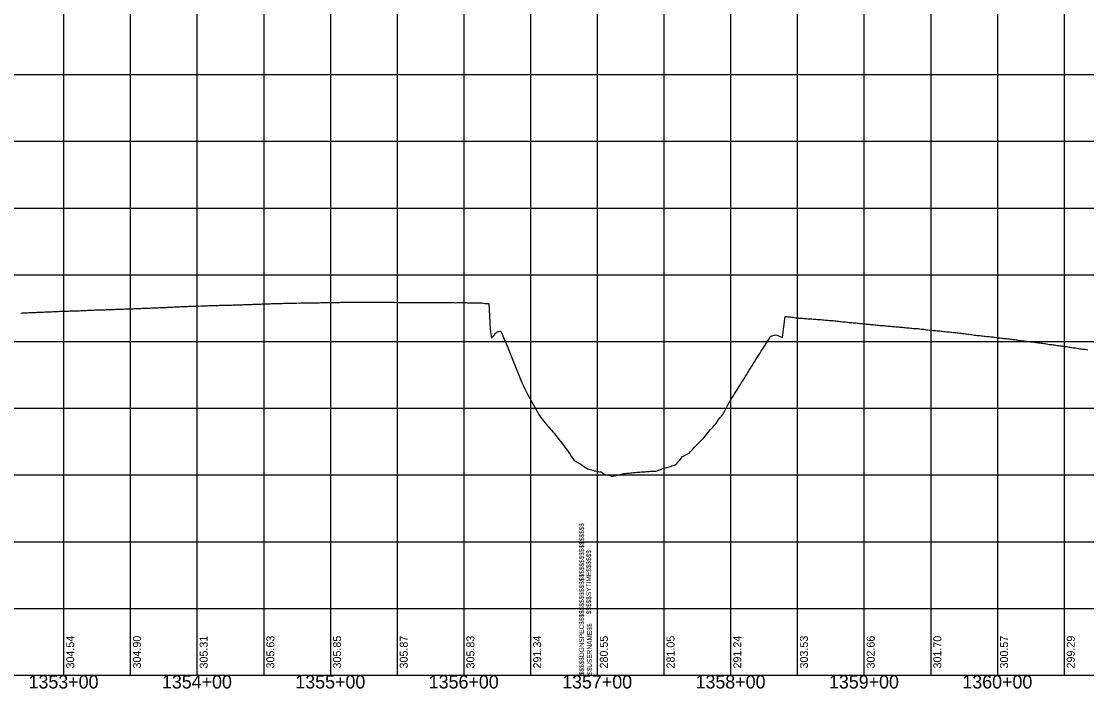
# Model space of a CAD drawing. Extents: x -90830 to 2015517, y -20856 to 836331.
# Drawn here: x 10792 to 11590, y 33641 to 34141 of the extents above; entities that cross this region are included whole.
import ezdxf

# ---------------------------------------------------------------- set-up
doc = ezdxf.new("R2010")
doc.units = 0
for name, color, linetype in [('Level 1', 7, 'Continuous'), ('RD_DDB_Profile_EX', 7, 'Continuous'), ('RD_DDB_StaTX', 7, 'Continuous'), ('RD_DDB_StripGrade', 7, 'Continuous'), ('RD_GPK_Profile_Cell', 7, 'Continuous')]:
    doc.layers.add(name, color=color, linetype=linetype)

msp = doc.modelspace()

# ---------------------------------------------------------------- linework, layer by layer
at = {"layer": 'Level 1'}
for p, q in [((10823.46, 34151.28), (10823.46, 33651.28)), ((10873.46, 34151.28), (10873.46, 33651.28)), ((10923.46, 34151.28), (10923.46, 33651.28)), ((10973.46, 34151.28), (10973.46, 33651.28)), ((11023.46, 34151.28), (11023.46, 33651.28)), ((11073.46, 34151.28), (11073.46, 33651.28)), ((11123.46, 34151.28), (11123.46, 33651.28)), ((11173.46, 34151.28), (11173.46, 33651.28)), ((11223.46, 34151.28), (11223.46, 33651.28)), ((11223.46, 34151.28), (11223.46, 33651.28)), ((11223.46, 34151.28), (11223.46, 33651.28)), ((11273.46, 34151.28), (11273.46, 33651.28)), ((11323.46, 34151.28), (11323.46, 33651.28)), ((11373.46, 34151.28), (11373.46, 33651.28)), ((11423.46, 34151.28), (11423.46, 33651.28)), ((11473.46, 34151.28), (11473.46, 33651.28)), ((11523.46, 34151.28), (11523.46, 33651.28)), ((11573.46, 34151.28), (11573.46, 33651.28)), ((9623.46, 34101.28), (11223.46, 34101.28)), ((11223.46, 34101.28), (12823.46, 34101.28)), ((9623.46, 34051.28), (11223.46, 34051.28)), ((11223.46, 34051.28), (12823.46, 34051.28)), ((9623.46, 34001.28), (11223.46, 34001.28)), ((11223.46, 34001.28), (12823.46, 34001.28)), ((9623.46, 33951.28), (11223.46, 33951.28)), ((11223.46, 33951.28), (12823.46, 33951.28)), ((9623.46, 33901.28), (11223.46, 33901.28)), ((11223.46, 33901.28), (12823.46, 33901.28)), ((9623.46, 33851.28), (11223.46, 33851.28)), ((11223.46, 33851.28), (12823.46, 33851.28)), ((9623.46, 33801.28), (11223.46, 33801.28)), ((11223.46, 33801.28), (12823.46, 33801.28)), ((9623.46, 33751.28), (11223.46, 33751.28)), ((11223.46, 33751.28), (12823.46, 33751.28)), ((9623.46, 33701.28), (11223.46, 33701.28)), ((11223.46, 33701.28), (12823.46, 33701.28)), ((9623.46, 33651.28), (11223.46, 33651.28)), ((11223.46, 33651.28), (12823.46, 33651.28))]:
    msp.add_line(p, q, dxfattribs=at)
at = {"layer": 'RD_DDB_Profile_EX'}
for points in [[(10791.33, 33922.59), (10792.33, 33922.63), (10793.33, 33922.72), (10794.33, 33922.76), (10795.33, 33922.79), (10796.33, 33922.83), (10797.33, 33922.88), (10798.33, 33922.91), (10799.33, 33922.97), (10800.33, 33923.02), (10801.33, 33923.09), (10802.33, 33923.12), (10803.33, 33923.17), (10804.33, 33923.2), (10805.33, 33923.26), (10806.33, 33923.25), (10807.33, 33923.3), (10808.33, 33923.35), (10809.33, 33923.41), (10810.33, 33923.44), (10811.33, 33923.44), (10812.33, 33923.5), (10813.33, 33923.56), (10814.33, 33923.62), (10815.33, 33923.67), (10816.33, 33923.72), (10817.33, 33923.78), (10818.33, 33923.78), (10819.33, 33923.84), (10820.33, 33923.89), (10821.33, 33923.97), (10822.33, 33923.98), (10823.33, 33923.98), (10824.33, 33924.02), (10825.33, 33924.1), (10826.33, 33924.12), (10827.33, 33924.12), (10828.33, 33924.15), (10829.33, 33924.17), (10830.33, 33924.2), (10831.33, 33924.22), (10832.33, 33924.25), (10833.33, 33924.26), (10834.33, 33924.31), (10835.33, 33924.36), (10836.33, 33924.39), (10837.33, 33924.47), (10838.33, 33924.5), (10839.33, 33924.57), (10840.33, 33924.6), (10841.33, 33924.68), (10842.33, 33924.7), (10843.33, 33924.75), (10844.33, 33924.78), (10845.33, 33924.83), (10846.33, 33924.87), (10847.33, 33924.92), (10848.33, 33924.89), (10849.33, 33924.9), (10850.33, 33924.98), (10851.33, 33925.03), (10852.33, 33925.07), (10853.33, 33925.1), (10854.33, 33925.1), (10855.33, 33925.16), (10856.33, 33925.18), (10857.33, 33925.24), (10858.33, 33925.32), (10859.33, 33925.31), (10860.33, 33925.33), (10861.33, 33925.37), (10862.33, 33925.43), (10863.33, 33925.43), (10864.33, 33925.45), (10865.33, 33925.48), (10866.33, 33925.51), (10867.33, 33925.56), (10868.33, 33925.6), (10869.33, 33925.65), (10870.33, 33925.68), (10871.33, 33925.73), (10872.33, 33925.75), (10873.33, 33925.8), (10874.33, 33925.8), (10875.33, 33925.86), (10876.33, 33925.88), (10877.33, 33925.91), (10878.33, 33925.93), (10879.33, 33926.01), (10880.33, 33926.01), (10881.33, 33926.04), (10882.33, 33926.14), (10883.33, 33926.2), (10884.33, 33926.22), (10885.33, 33926.28)], [(10885.33, 33926.28), (10886.33, 33926.28), (10887.33, 33926.32), (10888.33, 33926.34), (10889.33, 33926.39), (10890.33, 33926.45), (10891.33, 33926.48), (10892.33, 33926.53), (10893.33, 33926.56), (10894.33, 33926.6), (10895.33, 33926.65), (10896.33, 33926.7), (10897.33, 33926.78), (10898.33, 33926.8), (10899.33, 33926.84), (10900.33, 33926.87), (10901.33, 33926.95), (10902.33, 33926.97), (10903.33, 33927.03), (10904.33, 33927.06), (10905.33, 33927.09), (10906.33, 33927.14), (10907.33, 33927.14), (10908.33, 33927.2), (10909.33, 33927.26), (10910.33, 33927.31), (10911.33, 33927.38), (10912.33, 33927.4), (10913.33, 33927.46), (10914.33, 33927.52), (10915.33, 33927.57), (10916.33, 33927.61), (10917.33, 33927.64), (10918.33, 33927.65), (10919.33, 33927.68), (10920.33, 33927.73), (10921.33, 33927.78), (10922.33, 33927.83), (10923.33, 33927.84), (10924.33, 33927.81), (10925.33, 33927.86), (10926.33, 33927.92), (10927.33, 33927.95), (10928.33, 33927.98), (10929.33, 33928.03), (10930.33, 33928.04), (10931.33, 33928.12), (10932.33, 33928.13), (10933.33, 33928.18), (10934.33, 33928.24), (10935.33, 33928.29), (10936.33, 33928.32), (10937.33, 33928.35), (10938.33, 33928.35), (10939.33, 33928.36), (10940.33, 33928.41), (10941.33, 33928.47), (10942.33, 33928.5), (10943.33, 33928.5), (10944.33, 33928.53), (10945.33, 33928.53), (10946.33, 33928.54), (10947.33, 33928.57), (10948.33, 33928.59), (10949.33, 33928.62), (10950.33, 33928.65), (10951.33, 33928.63), (10952.33, 33928.65), (10953.33, 33928.7), (10954.33, 33928.73), (10955.33, 33928.78), (10956.33, 33928.81), (10957.33, 33928.84), (10958.33, 33928.91), (10959.33, 33928.91), (10960.33, 33928.96), (10961.33, 33928.96), (10962.33, 33929.04), (10963.33, 33929.04), (10964.33, 33929.1), (10965.33, 33929.15), (10966.33, 33929.13), (10967.33, 33929.19), (10968.33, 33929.24), (10969.33, 33929.27), (10970.33, 33929.3), (10971.33, 33929.35), (10972.33, 33929.41), (10973.33, 33929.44), (10974.33, 33929.51), (10975.33, 33929.52), (10976.33, 33929.52), (10977.33, 33929.6), (10978.33, 33929.62), (10979.33, 33929.65), (10980.33, 33929.68), (10981.33, 33929.73), (10982.33, 33929.73), (10983.33, 33929.76), (10984.33, 33929.76), (10985.33, 33929.79)], [(10985.33, 33929.79), (10986.33, 33929.82), (10987.33, 33929.84), (10988.33, 33929.89), (10989.33, 33929.94), (10990.33, 33929.94), (10991.33, 33929.97), (10992.33, 33930.02), (10993.33, 33930.02), (10994.33, 33930.02), (10995.33, 33930.02), (10996.33, 33930.07), (10997.33, 33930.07), (10998.33, 33930.1), (10999.33, 33930.12), (11000.33, 33930.11), (11001.33, 33930.14), (11002.33, 33930.14), (11003.33, 33930.15), (11004.33, 33930.2), (11005.33, 33930.21), (11006.33, 33930.21), (11007.33, 33930.24), (11008.33, 33930.32), (11009.33, 33930.3), (11010.33, 33930.3), (11011.33, 33930.3), (11012.33, 33930.31), (11013.33, 33930.31), (11014.33, 33930.31), (11015.33, 33930.34), (11016.33, 33930.37), (11017.33, 33930.39), (11018.33, 33930.42), (11019.33, 33930.45), (11020.33, 33930.47), (11021.33, 33930.48), (11022.33, 33930.48), (11023.33, 33930.51), (11024.33, 33930.51), (11025.33, 33930.51), (11026.33, 33930.55), (11027.33, 33930.58), (11028.33, 33930.61), (11029.33, 33930.59), (11030.33, 33930.6), (11031.33, 33930.65), (11032.33, 33930.63), (11033.33, 33930.65), (11034.33, 33930.63), (11035.33, 33930.69), (11036.33, 33930.69), (11037.33, 33930.69), (11038.33, 33930.72), (11039.33, 33930.74), (11040.33, 33930.75), (11041.33, 33930.76), (11042.33, 33930.74), (11043.33, 33930.76), (11044.33, 33930.72), (11045.33, 33930.7), (11046.33, 33930.71), (11047.33, 33930.68), (11048.33, 33930.69), (11049.33, 33930.72), (11050.33, 33930.7), (11051.33, 33930.68), (11052.33, 33930.69), (11053.33, 33930.71), (11054.33, 33930.7), (11055.33, 33930.7), (11056.33, 33930.7), (11057.33, 33930.68), (11058.33, 33930.71), (11059.33, 33930.71), (11060.33, 33930.69), (11061.33, 33930.67), (11062.33, 33930.68), (11063.33, 33930.68), (11064.33, 33930.68), (11065.33, 33930.7), (11066.33, 33930.73), (11067.33, 33930.66), (11068.33, 33930.66), (11069.33, 33930.65), (11070.33, 33930.63), (11071.33, 33930.63), (11072.33, 33930.61), (11073.33, 33930.64), (11074.33, 33930.6), (11075.33, 33930.58), (11076.33, 33930.58), (11077.33, 33930.53), (11078.33, 33930.56), (11079.33, 33930.52), (11080.33, 33930.5), (11081.33, 33930.54), (11082.33, 33930.53), (11083.33, 33930.53), (11084.33, 33930.5), (11085.33, 33930.45)], [(11085.33, 33930.45), (11086.33, 33930.43), (11087.33, 33930.38), (11088.33, 33930.37), (11089.33, 33930.37), (11090.33, 33930.38), (11091.33, 33930.46), (11092.33, 33930.51), (11093.33, 33930.57), (11094.33, 33930.61), (11095.33, 33930.55), (11096.33, 33930.56), (11097.33, 33930.58), (11098.33, 33930.59), (11099.33, 33930.57), (11100.33, 33930.58), (11101.33, 33930.54), (11102.33, 33930.5), (11103.33, 33930.5), (11104.33, 33930.48), (11105.33, 33930.49), (11106.33, 33930.47), (11107.33, 33930.48), (11108.33, 33930.46), (11109.33, 33930.46), (11110.33, 33930.42), (11111.33, 33930.42), (11112.33, 33930.42), (11113.33, 33930.43), (11114.33, 33930.41), (11115.33, 33930.39), (11116.33, 33930.4), (11117.33, 33930.18), (11118.33, 33930.39), (11119.33, 33930.4), (11120.33, 33930.4), (11121.33, 33930.41), (11122.33, 33930.42), (11123.33, 33930.41), (11124.33, 33930.39), (11125.33, 33930.38), (11126.33, 33930.32), (11127.33, 33930.32), (11128.33, 33930.22), (11129.33, 33930.21), (11130.33, 33930.34), (11131.33, 33930.3), (11132.33, 33930.26), (11133.33, 33930.23), (11134.33, 33930.21), (11135.33, 33930.2), (11136.33, 33930.17), (11137.33, 33930.14), (11138.33, 33929.94), (11139.33, 33929.76), (11140.33, 33929.71), (11141.33, 33929.65), (11142.33, 33929.64), (11143.33, 33910.45), (11144.33, 33903.8), (11145.33, 33904.92), (11146.33, 33906.04), (11147.33, 33907.16), (11148.33, 33908.28), (11149.33, 33908.67), (11150.33, 33909.06), (11151.33, 33909.01), (11152.33, 33906.65), (11153.33, 33904.29), (11154.33, 33901.94), (11155.33, 33899.58), (11156.33, 33897.24), (11157.33, 33894.73), (11158.33, 33892.23), (11159.33, 33889.73), (11160.33, 33887.22), (11161.33, 33884.73), (11162.33, 33882.22), (11163.33, 33879.71), (11164.33, 33877.19), (11165.33, 33874.68), (11166.33, 33872.23), (11167.33, 33870.13), (11168.33, 33868.03), (11169.33, 33865.93), (11170.33, 33863.84), (11171.33, 33861.78), (11172.33, 33860), (11173.33, 33858.2), (11174.33, 33856.4), (11175.33, 33854.6), (11176.33, 33852.82), (11177.33, 33851.1), (11178.33, 33849.37), (11179.33, 33847.64), (11180.33, 33845.91), (11181.33, 33844.22), (11182.33, 33843.03), (11183.33, 33841.84), (11184.33, 33840.65), (11185.33, 33839.41)], [(11285.33, 33812.37), (11286.33, 33813.9), (11287.33, 33815.17), (11288.33, 33815.64), (11289.33, 33816.1), (11290.33, 33816.57), (11291.33, 33817.04), (11292.33, 33817.65), (11293.33, 33818.75), (11294.33, 33819.85), (11295.33, 33820.94), (11296.33, 33822.02), (11297.33, 33823.07), (11298.33, 33824.08), (11299.33, 33825.11), (11300.33, 33826.14), (11301.33, 33827.16), (11302.33, 33828.19), (11303.33, 33829.21), (11304.33, 33830.41), (11305.33, 33831.68), (11306.33, 33832.94), (11307.33, 33834.2), (11308.33, 33835.23), (11309.33, 33836.26), (11310.33, 33837.35), (11311.33, 33838.49), (11312.33, 33839.63), (11313.33, 33841.16), (11314.33, 33842.71), (11315.33, 33844.15), (11316.33, 33845.2), (11317.33, 33846.25), (11318.33, 33847.98), (11319.33, 33849.94), (11320.33, 33851.9), (11321.33, 33853.86), (11322.33, 33855.64), (11323.33, 33857.25), (11324.33, 33858.88), (11325.33, 33860.42), (11326.33, 33861.96), (11327.33, 33863.49), (11328.33, 33865.12), (11329.33, 33866.73), (11330.33, 33868.33), (11331.33, 33869.93), (11332.33, 33871.53), (11333.33, 33873.14), (11334.33, 33874.74), (11335.33, 33876.39), (11336.33, 33878.05), (11337.33, 33879.71), (11338.33, 33881.31), (11339.33, 33882.87), (11340.33, 33884.46), (11341.33, 33886.11), (11342.33, 33887.75), (11343.33, 33889.35), (11344.33, 33890.87), (11345.33, 33892.4), (11346.33, 33893.92), (11347.33, 33895.44), (11348.33, 33897.04), (11349.33, 33898.62), (11350.33, 33900.19), (11351.33, 33901.77), (11352.33, 33903.35), (11353.33, 33904.92), (11354.33, 33905.61), (11355.33, 33905.83), (11356.33, 33906.05), (11357.33, 33906.26), (11358.33, 33906.04), (11359.33, 33905.59), (11360.33, 33905.13), (11361.33, 33904.67), (11362.33, 33904.22), (11363.33, 33912.23), (11364.33, 33919.98), (11365.33, 33919.95), (11366.33, 33919.82), (11367.33, 33919.73), (11368.33, 33919.71), (11369.33, 33919.62), (11370.33, 33919.41), (11371.33, 33919.16), (11372.33, 33918.99), (11373.33, 33918.95), (11374.33, 33918.87), (11375.33, 33918.77), (11376.33, 33918.7), (11377.33, 33918.65), (11378.33, 33918.6), (11379.33, 33918.51), (11380.33, 33918.42), (11381.33, 33918.27), (11382.33, 33918.22), (11383.33, 33918.22), (11384.33, 33918.16), (11385.33, 33918.06)], [(11385.33, 33918.06), (11386.33, 33918.01), (11387.33, 33917.89), (11388.33, 33917.83), (11389.33, 33917.79), (11390.33, 33917.7), (11391.33, 33917.65), (11392.33, 33917.57), (11393.33, 33917.44), (11394.33, 33917.37), (11395.33, 33917.29), (11396.33, 33917.23), (11397.33, 33917.11), (11398.33, 33917.04), (11399.33, 33916.99), (11400.33, 33916.95), (11401.33, 33916.87), (11402.33, 33916.73), (11403.33, 33916.59), (11404.33, 33916.41), (11405.33, 33916.29), (11406.33, 33916.19), (11407.33, 33916.09), (11408.33, 33915.97), (11409.33, 33915.89), (11410.33, 33915.81), (11411.33, 33915.72), (11412.33, 33915.58), (11413.33, 33915.47), (11414.33, 33915.41), (11415.33, 33915.32), (11416.33, 33915.26), (11417.33, 33915.17), (11418.33, 33915.07), (11419.33, 33914.97), (11420.33, 33914.84), (11421.33, 33914.73), (11422.33, 33914.64), (11423.33, 33914.59), (11424.33, 33914.51), (11425.33, 33914.38), (11426.33, 33914.3), (11427.33, 33914.18), (11428.33, 33914.04), (11429.33, 33913.94), (11430.33, 33913.91), (11431.33, 33913.81), (11432.33, 33913.7), (11433.33, 33913.6), (11434.33, 33913.51), (11435.33, 33913.37), (11436.33, 33913.26), (11437.33, 33913.24), (11438.33, 33913.2), (11439.33, 33913.11), (11440.33, 33912.98), (11441.33, 33912.87), (11442.33, 33912.77), (11443.33, 33912.67), (11444.33, 33912.57), (11445.33, 33912.51), (11446.33, 33912.45), (11447.33, 33912.33), (11448.33, 33912.22), (11449.33, 33912.15), (11450.33, 33912.06), (11451.33, 33912), (11452.33, 33911.95), (11453.33, 33911.86), (11454.33, 33911.68), (11455.33, 33911.56), (11456.33, 33911.51), (11457.33, 33911.42), (11458.33, 33911.28), (11459.33, 33911.14), (11460.33, 33911.08), (11461.33, 33910.99), (11462.33, 33910.94), (11463.33, 33910.92), (11464.33, 33910.89), (11465.33, 33910.77), (11466.33, 33910.62), (11467.33, 33910.52), (11468.33, 33910.42), (11469.33, 33910.24), (11470.33, 33910.12), (11471.33, 33909.99), (11472.33, 33909.88), (11473.33, 33909.78), (11474.33, 33909.68), (11475.33, 33909.58), (11476.33, 33909.56), (11477.33, 33909.48), (11478.33, 33909.34), (11479.33, 33909.24), (11480.33, 33909.17), (11481.33, 33909.05), (11482.33, 33908.94), (11483.33, 33908.8), (11484.33, 33908.73), (11485.33, 33908.64)], [(11485.33, 33908.64), (11486.33, 33908.5), (11487.33, 33908.42), (11488.33, 33908.33), (11489.33, 33908.23), (11490.33, 33908.13), (11491.33, 33908.11), (11492.33, 33907.99), (11493.33, 33907.87), (11494.33, 33907.73), (11495.33, 33907.58), (11496.33, 33907.46), (11497.33, 33907.29), (11498.33, 33907.18), (11499.33, 33907.01), (11500.33, 33906.93), (11501.33, 33906.88), (11502.33, 33906.75), (11503.33, 33906.53), (11504.33, 33906.4), (11505.33, 33906.28), (11506.33, 33906.12), (11507.33, 33906.04), (11508.33, 33905.88), (11509.33, 33905.82), (11510.33, 33905.73), (11511.33, 33905.62), (11512.33, 33905.48), (11513.33, 33905.39), (11514.33, 33905.27), (11515.33, 33905.1), (11516.33, 33905.06), (11517.33, 33904.99), (11518.33, 33904.85), (11519.33, 33904.75), (11520.33, 33904.65), (11521.33, 33904.53), (11522.33, 33904.33), (11523.33, 33904.16), (11524.33, 33904.05), (11525.33, 33903.9), (11526.33, 33903.77), (11527.33, 33903.68), (11528.33, 33903.63), (11529.33, 33903.57), (11530.33, 33903.47), (11531.33, 33903.36), (11532.33, 33903.22), (11533.33, 33903.07), (11534.33, 33902.93), (11535.33, 33902.81), (11536.33, 33902.65), (11537.33, 33902.59), (11538.33, 33902.44), (11539.33, 33902.19), (11540.33, 33902.1), (11541.33, 33902.03), (11542.33, 33901.88), (11543.33, 33901.73), (11544.33, 33901.57), (11545.33, 33901.4), (11546.33, 33901.29), (11547.33, 33901.2), (11548.33, 33901.14), (11549.33, 33901.04), (11550.33, 33900.93), (11551.33, 33900.76), (11552.33, 33900.58), (11553.33, 33900.46), (11554.33, 33900.39), (11555.33, 33900.24), (11556.33, 33900.1), (11557.33, 33899.97), (11558.33, 33899.86), (11559.33, 33899.71), (11560.33, 33899.52), (11561.33, 33899.24), (11562.33, 33899.13), (11563.33, 33899), (11564.33, 33898.91), (11565.33, 33898.83), (11566.33, 33898.66), (11567.33, 33898.54), (11568.33, 33898.36), (11569.33, 33898.25), (11570.33, 33898.11), (11571.33, 33898.01), (11572.33, 33897.9), (11573.33, 33897.77), (11574.33, 33897.64), (11575.33, 33897.45), (11576.33, 33897.27), (11577.33, 33897.11), (11578.33, 33896.96), (11579.33, 33896.77), (11580.33, 33896.63), (11581.33, 33896.57), (11582.33, 33896.45), (11583.33, 33896.19), (11584.33, 33895.99), (11585.33, 33895.89)], [(11585.33, 33895.89), (11586.33, 33895.81), (11587.33, 33895.64), (11588.33, 33895.57), (11589.33, 33895.44), (11590.33, 33895.34), (11591.33, 33895.13)], [(11185.33, 33839.41), (11186.33, 33838.15), (11187.33, 33836.99), (11188.33, 33835.86), (11189.33, 33834.78), (11190.33, 33833.7), (11191.33, 33832.61), (11192.33, 33831.16), (11193.33, 33829.72), (11194.33, 33828.52), (11195.33, 33827.39), (11196.33, 33826.26), (11197.33, 33824.88), (11198.33, 33823.51), (11199.33, 33822.15), (11200.33, 33820.82), (11201.33, 33819.49), (11202.33, 33817.98), (11203.33, 33816.48), (11204.33, 33814.97), (11205.33, 33813.57), (11206.33, 33812.21), (11207.33, 33811.59), (11208.33, 33811), (11209.33, 33810.41), (11210.33, 33809.82), (11211.33, 33809.28), (11212.33, 33808.6), (11213.33, 33807.91), (11214.33, 33807.22), (11215.33, 33806.54), (11216.33, 33805.85), (11217.33, 33805.55), (11218.33, 33805.28), (11219.33, 33805.01), (11220.33, 33804.75), (11221.33, 33804.47), (11222.33, 33804.26), (11223.33, 33804.07), (11224.33, 33803.88), (11225.33, 33803.69), (11226.33, 33803.5), (11227.33, 33802.68), (11228.33, 33802.04), (11229.33, 33801.62), (11230.33, 33801.38), (11231.33, 33801.22), (11232.33, 33801.05), (11233.33, 33800.66), (11234.33, 33800.22), (11235.33, 33800.42), (11236.33, 33800.65), (11237.33, 33800.88), (11238.33, 33801.11), (11239.33, 33801.34), (11240.33, 33801.58), (11241.33, 33801.82), (11242.33, 33802.07), (11243.33, 33802.31), (11244.33, 33802.45), (11245.33, 33802.54), (11246.33, 33802.63), (11247.33, 33802.73), (11248.33, 33802.82), (11249.33, 33802.91), (11250.33, 33803.01), (11251.33, 33803.1), (11252.33, 33803.2), (11253.33, 33803.27), (11254.33, 33803.35), (11255.33, 33803.42), (11256.33, 33803.5), (11257.33, 33803.57), (11258.33, 33803.65), (11259.33, 33803.72), (11260.33, 33803.8), (11261.33, 33803.87), (11262.33, 33803.95), (11263.33, 33804.02), (11264.33, 33804.06), (11265.33, 33804.07), (11266.33, 33804.07), (11267.33, 33804.06), (11268.33, 33804.29), (11269.33, 33804.77), (11270.33, 33805.24), (11271.33, 33805.72), (11272.33, 33806.19), (11273.33, 33806.48), (11274.33, 33806.65), (11275.33, 33806.81), (11276.33, 33807.02), (11277.33, 33807.3), (11278.33, 33807.66), (11279.33, 33808.02), (11280.33, 33808.3), (11281.33, 33808.57), (11282.33, 33809.14), (11283.33, 33810.21), (11284.33, 33811.29), (11285.33, 33812.37)]]:
    msp.add_lwpolyline(points, dxfattribs=at)
at = {"layer": 'RD_GPK_Profile_Cell'}
msp.add_line((9685.33, 33651.28), (13185.33, 33651.28), dxfattribs=at)

# ---------------------------------------------------------------- texts
at = {"layer": 'Level 1'}
for s, p in [('$$$$$DGNSPEC$$$$$$$$$$$$$$$$$$$$$$$$$$$$', (11213.56, 33651.23)), ('$$$$$SYTIME$$$$$$', (11218.86, 33696.83)), ('$$USERNAME$$', (11219.46, 33651.38))]:
    msp.add_text(s, height=3.5436, rotation=90, dxfattribs=at).set_placement(p)
at = {"layer": 'RD_DDB_StaTX'}
for s, p in [('1353+00', (10797.21, 33641.28)), ('1354+00', (10897.21, 33641.28)), ('1355+00', (10997.21, 33641.28)), ('1356+00', (11097.21, 33641.28)), ('1357+00', (11197.21, 33641.28)), ('1358+00', (11297.21, 33641.28)), ('1359+00', (11397.21, 33641.28)), ('1360+00', (11497.21, 33641.28))]:
    msp.add_text(s, height=10, dxfattribs=at).set_placement(p)
at = {"layer": 'RD_DDB_StripGrade'}
for s, p in [('304.54', (10831.46, 33656.28)), ('304.90', (10881.46, 33656.28)), ('305.31', (10931.46, 33656.28)), ('305.63', (10981.46, 33656.28)), ('305.85', (11031.46, 33656.28)), ('305.87', (11081.46, 33656.28)), ('305.83', (11131.46, 33656.28)), ('291.34', (11181.46, 33656.28)), ('280.55', (11231.46, 33656.28)), ('281.05', (11281.46, 33656.28)), ('291.24', (11331.46, 33656.28)), ('303.53', (11381.46, 33656.28)), ('302.66', (11431.46, 33656.28)), ('301.70', (11481.46, 33656.28)), ('300.57', (11531.46, 33656.28)), ('299.29', (11581.46, 33656.28))]:
    msp.add_text(s, height=6, rotation=90, dxfattribs=at).set_placement(p)

doc.saveas('drawing.dxf')
